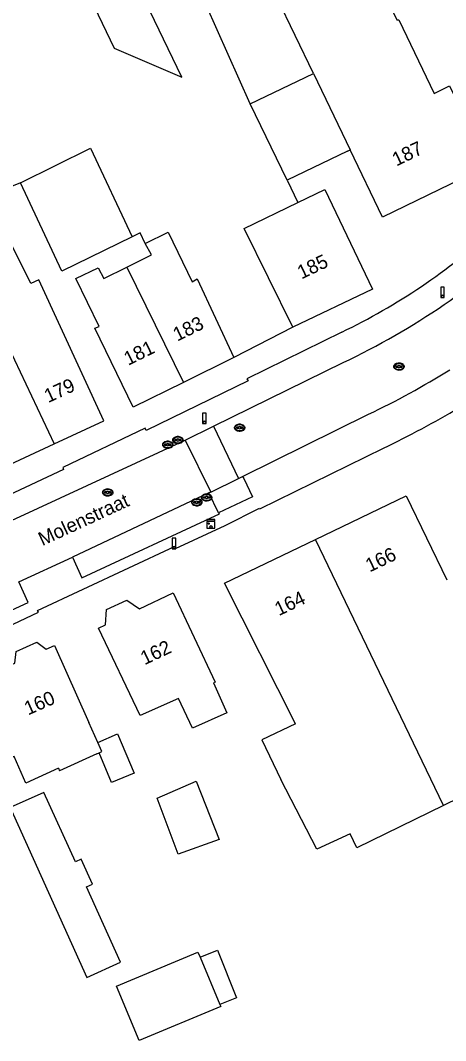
# Model space of a CAD drawing. Extents: x 194485 to 197793, y 468269 to 470822.
# Drawn here: x 195758 to 195794.7, y 469594.9 to 469683 of the extents above; entities that cross this region are included whole.
import ezdxf

# ---------------------------------------------------------------- set-up
doc = ezdxf.new("R2010")
doc.units = 0
for name, color, linetype in [('BGT grensvlak gebouwinstallatie plus 1', 7, 'Continuous'), ('BGT grensvlak onbegroeid terreindeel', 7, 'Continuous'), ('BGT grensvlak pand op maaiveld', 7, 'Continuous'), ('BGT grensvlak pand op maaiveld LR', 7, 'Continuous'), ('BGT grensvlak wegdeel', 7, 'Continuous'), ('BGT puntobject kast elektrakast', 7, 'Continuous'), ('BGT puntobject paal afsluitpaal', 7, 'Continuous'), ('BGT puntobject paal lichtmast', 7, 'Continuous'), ('BGT puntobject put inspectie- rioolput', 7, 'Continuous'), ('BGT puntobject put kolk', 7, 'Continuous'), ('BGT tekst huisnummerreeks', 7, 'Continuous'), ('BGT tekst openbare ruimte label weg', 7, 'Continuous')]:
    doc.layers.add(name, color=color, linetype=linetype)

msp = doc.modelspace()

# ---------------------------------------------------------------- linework, layer by layer
at = {"layer": 'BGT grensvlak gebouwinstallatie plus 1'}
for p, q in [((195764.689, 469620.646), (195766.408, 469621.375)), ((195766.408, 469621.375), (195767.841, 469617.998)), ((195765.886, 469617.169), (195764.799, 469619.733)), ((195767.841, 469617.998), (195765.886, 469617.169)), ((195773.52, 469602.076), (195775.023, 469602.675)), ((195775.023, 469602.675), (195776.665, 469598.562)), ((195776.665, 469598.562), (195775.234, 469597.991))]:
    msp.add_line(p, q, dxfattribs=at)
at = {"layer": 'BGT grensvlak onbegroeid terreindeel'}
for p, q in [((195781.033, 469669.22), (195781.962, 469667.295)), ((195758.03, 469668.999), (195755.268, 469667.91)), ((195781.539, 469656.529), (195776.453, 469653.897))]:
    msp.add_line(p, q, dxfattribs=at)
msp.add_lwpolyline([(195768.783, 469663.767), (195768.337, 469664.677), (195767.669, 469664.35)], dxfattribs=at)
at = {"layer": 'BGT grensvlak pand op maaiveld'}
for p, q in [((195783.319, 469678.459), (195776.257, 469693.148)), ((195777.854, 469675.832), (195783.319, 469678.459)), ((195781.033, 469669.22), (195777.854, 469675.832)), ((195786.254, 469671.73), (195786.497, 469671.847)), ((195786.254, 469671.73), (195781.033, 469669.22)), ((195776.453, 469653.897), (195772.104, 469651.757)), ((195764.754, 469630.509), (195765.351, 469630.793)), ((195764.689, 469620.646), (195763.922, 469622.36)), ((195764.601, 469619.644), (195761.395, 469618.197)), ((195764.601, 469619.644), (195764.799, 469619.733)), ((195761.296, 469618.421), (195761.395, 469618.197)), ((195773.52, 469602.076), (195775.234, 469597.991))]:
    msp.add_line(p, q, dxfattribs=at)
for points in [[(195788.974, 469686.303), (195790.515, 469683.097), (195790.68, 469683.097), (195793.728, 469676.735), (195795.05, 469677.386), (195796.861, 469673.658), (195795.577, 469673.057), (195797.094, 469669.85), (195789.288, 469666.042), (195786.497, 469671.847)], [(195758.03, 469668.999), (195764.061, 469672.004), (195767.669, 469664.35)], [(195767.669, 469664.35), (195761.587, 469661.371), (195758.03, 469668.999)], [(195781.962, 469667.295), (195784.285, 469668.416), (195788.417, 469659.813), (195781.539, 469656.529)], [(195760.92, 469646.452), (195765.226, 469648.441), (195759.589, 469660.632), (195758.902, 469660.3), (195755.175, 469667.788)], [(195781.539, 469656.529), (195777.318, 469665.055), (195781.962, 469667.295)], [(195768.783, 469663.767), (195770.767, 469664.739), (195772.832, 469660.437), (195773.265, 469660.705), (195776.453, 469653.897)], [(195747.258, 469663.783), (195750.765, 469656.555), (195750.333, 469656.3), (195755.817, 469644.095), (195760.92, 469646.452)], [(195767.199, 469661.725), (195769.319, 469662.788), (195768.783, 469663.767)], [(195772.104, 469651.757), (195767.756, 469649.617), (195764.428, 469656.437), (195764.81, 469656.591), (195762.807, 469660.739), (195764.727, 469661.672), (195765.212, 469660.743), (195767.199, 469661.725)], [(195783.476, 469638.171), (195791.323, 469641.951), (195794.844, 469634.691)], [(195781.751, 469622.249), (195775.63, 469634.392), (195783.476, 469638.171)], [(195768.3, 469632.195), (195771.211, 469633.578), (195774.822, 469625.86), (195774.669, 469625.784), (195775.826, 469623.207), (195772.884, 469621.869), (195771.651, 469624.434), (195768.353, 469622.969), (195764.754, 469630.509)], [(195765.351, 469630.793), (195765.458, 469632.122), (195767.202, 469632.951), (195768.3, 469632.195)], [(195796.253, 469631.787), (195802.428, 469619.055), (195794.54, 469615.202)], [(195757.524, 469627.492), (195757.634, 469628.507), (195759.425, 469629.296), (195760.248, 469628.693)], [(195760.248, 469628.693), (195760.959, 469629.006), (195763.922, 469622.36)], [(195761.296, 469618.421), (195758.482, 469617.122), (195757.465, 469619.431), (195757.312, 469619.367), (195755.952, 469622.429), (195756.741, 469622.798), (195755.152, 469626.447), (195757.524, 469627.492)], [(195781.751, 469622.249), (195778.842, 469620.858), (195780.502, 469617.436)], [(195764.799, 469619.733), (195765.048, 469619.844), (195764.689, 469620.646)], [(195769.817, 469615.813), (195773.197, 469617.284), (195775.167, 469612.259), (195771.625, 469610.974), (195769.817, 469615.813)], [(195794.54, 469615.202), (195787.048, 469611.543), (195786.489, 469612.729), (195783.598, 469611.404), (195780.502, 469617.436)], [(195760.044, 469616.329), (195757.119, 469615.01), (195763.743, 469600.322), (195766.667, 469601.641), (195763.726, 469608.164), (195764.231, 469608.391), (195763.259, 469610.547), (195762.754, 469610.319), (195760.044, 469616.329)], [(195766.303, 469599.578), (195773.331, 469602.527), (195773.52, 469602.076)], [(195775.234, 469597.991), (195775.305, 469597.823), (195768.276, 469594.874), (195766.303, 469599.578)]]:
    msp.add_lwpolyline(points, dxfattribs=at)
at = {"layer": 'BGT grensvlak pand op maaiveld LR'}
for p, q in [((195783.319, 469678.459), (195786.497, 469671.847)), ((195751.715, 469665.905), (195760.92, 469646.452)), ((195767.199, 469661.725), (195772.104, 469651.757)), ((195794.54, 469615.202), (195783.476, 469638.171))]:
    msp.add_line(p, q, dxfattribs=at)
at = {"layer": 'BGT grensvlak wegdeel'}
for p, q in [((195774.687, 469647.964), (195785.884, 469653.475)), ((195777.2, 469643.614), (195788.061, 469649.006)), ((195772.236, 469646.765), (195774.687, 469647.964)), ((195774.687, 469647.964), (195776.834, 469643.449)), ((195772.236, 469646.765), (195774.444, 469642.272)), ((195776.834, 469643.449), (195777.2, 469643.614)), ((195774.444, 469642.272), (195776.834, 469643.449)), ((195774.279, 469642.21), (195762.503, 469636.646)), ((195774.444, 469642.272), (195774.279, 469642.21)), ((195775.125, 469640.473), (195774.279, 469642.21)), ((195757.87, 469634.507), (195762.503, 469636.646))]:
    msp.add_line(p, q, dxfattribs=at)
for points in [[(195777.854, 469675.832), (195772.151, 469688.641), (195773.179, 469691.668), (195776.257, 469693.148)], [(195763.025, 469687.09), (195766.118, 469680.655), (195771.943, 469678.135), (195766.825, 469688.782)], [(195785.754, 469656.104), (195777.572, 469652.07), (195777.662, 469651.898), (195768.869, 469647.59), (195768.785, 469647.79), (195761.667, 469644.389), (195761.73, 469644.236), (195757.022, 469642.018)], [(195687.9, 469607.842), (195695.164, 469611.218), (195731.838, 469628.055), (195772.236, 469646.765)], [(195709.586, 469609.024), (195719.313, 469613.506), (195719.407, 469613.341), (195722.764, 469614.865), (195722.777, 469615.254), (195738.375, 469622.381), (195743.791, 469624.83), (195751.291, 469628.336), (195751.446, 469628.069), (195759.579, 469631.887), (195759.474, 469632.054), (195771.32, 469637.568), (195771.416, 469637.394), (195775.701, 469639.401), (195778.652, 469640.881), (195778.685, 469640.826), (195789.365, 469646.082)], [(195777.2, 469643.614), (195777.301, 469643.452), (195778.054, 469641.879), (195775.125, 469640.473)], [(195762.503, 469636.646), (195763.321, 469634.856), (195775.188, 469640.389), (195775.125, 469640.473)], [(195743.103, 469627.71), (195743.185, 469627.575), (195743.923, 469625.926), (195758.673, 469632.731), (195757.87, 469634.507)]]:
    msp.add_lwpolyline(points, dxfattribs=at)
for centre, radius, start, end in [((195762.287, 469704.969), 54.208, 295.65249, 312.45979), ((195758.362, 469711.423), 64.152, 295.40515, 313.36225), ((195759.121, 469710.252), 67.739, 295.29146, 302.07326), ((195754.203, 469719.415), 81.327, 295.61685, 300.82286)]:
    msp.add_arc(centre, radius, start, end, dxfattribs=at)
at = {"layer": 'BGT puntobject kast elektrakast'}
msp.add_lwpolyline([(195774.793, 469639.895), (195774.117, 469639.895), (195774.117, 469639.794), (195774.793, 469639.794)], close=True, dxfattribs=at)
msp.add_lwpolyline([(195774.455, 469639.147), (195774.793, 469639.147), (195774.793, 469639.721), (195774.117, 469639.721), (195774.117, 469639.147), (195774.455, 469639.147)], dxfattribs=at)
for centre, radius in [((195774.259, 469639.552), 0.0607), ((195774.455, 469639.247), 0.1)]:
    msp.add_circle(centre, radius, dxfattribs=at)
for start, end in [(0, 180), (180, 0)]:
    msp.add_arc((195774.455, 469639.247), 0.1, start, end, dxfattribs=at)
at = {"layer": 'BGT puntobject paal afsluitpaal'}
for points in [[(195771.424, 469638.284), (195771.124, 469638.284), (195771.124, 469637.384), (195771.274, 469637.384)], [(195771.274, 469637.384), (195771.424, 469637.384), (195771.424, 469638.284)]]:
    msp.add_lwpolyline(points, dxfattribs=at)
for start, end in [(0, 180), (0, 180), (180, 0), (180, 270), (270, 0)]:
    msp.add_arc((195771.274, 469637.484), 0.1, start, end, dxfattribs=at)
at = {"layer": 'BGT puntobject paal lichtmast'}
for points in [[(195794.599, 469659.99), (195794.299, 469659.99), (195794.299, 469659.09), (195794.449, 469659.09)], [(195794.449, 469659.09), (195794.599, 469659.09), (195794.599, 469659.99)], [(195774.043, 469649.093), (195773.743, 469649.093), (195773.743, 469648.193), (195773.893, 469648.193)], [(195773.893, 469648.193), (195774.043, 469648.193), (195774.043, 469649.093)]]:
    msp.add_lwpolyline(points, dxfattribs=at)
for centre, start, end in [((195794.449, 469659.19), 0, 180), ((195794.449, 469659.19), 0, 180), ((195794.449, 469659.19), 180, 0), ((195794.449, 469659.19), 180, 270), ((195794.449, 469659.19), 270, 0), ((195773.893, 469648.293), 0, 180), ((195773.893, 469648.293), 0, 180), ((195773.893, 469648.293), 180, 0), ((195773.893, 469648.293), 180, 270), ((195773.893, 469648.293), 270, 0)]:
    msp.add_arc(centre, 0.1, start, end, dxfattribs=at)
at = {"layer": 'BGT puntobject put inspectie- rioolput'}
for p, q in [((195790.604, 469653.161), (195790.447, 469653.161)), ((195790.447, 469653.087), (195790.604, 469653.087)), ((195790.947, 469653.161), (195790.79, 469653.161)), ((195790.79, 469653.087), (195790.947, 469653.087)), ((195776.853, 469647.881), (195776.696, 469647.881)), ((195776.696, 469647.806), (195776.853, 469647.806)), ((195777.196, 469647.881), (195777.039, 469647.881)), ((195777.039, 469647.806), (195777.196, 469647.806)), ((195765.461, 469642.288), (195765.304, 469642.288)), ((195765.304, 469642.213), (195765.461, 469642.213)), ((195765.804, 469642.288), (195765.647, 469642.288)), ((195765.647, 469642.213), (195765.804, 469642.213))]:
    msp.add_line(p, q, dxfattribs=at)
for centre, radius, start, end in [((195790.447, 469653.124), 0.0375, 90, 270), ((195790.697, 469653.124), 0.1, 0, 180), ((195790.697, 469653.124), 0.1, 157.97569, 180), ((195790.697, 469653.124), 0.1, 180, 202.02431), ((195790.697, 469653.124), 0.1, 180, 0), ((195790.697, 469653.124), 0.1, 0, 22.02431), ((195790.697, 469653.124), 0.1, 337.97569, 0), ((195790.947, 469653.124), 0.0375, 270, 90), ((195776.696, 469647.843), 0.0375, 90, 270), ((195776.946, 469647.843), 0.1, 0, 180), ((195776.946, 469647.843), 0.1, 157.97569, 180), ((195776.946, 469647.843), 0.1, 180, 202.02431), ((195776.946, 469647.843), 0.1, 180, 0), ((195776.946, 469647.843), 0.1, 0, 22.02431), ((195776.946, 469647.843), 0.1, 337.97569, 0), ((195777.196, 469647.843), 0.0375, 270, 90), ((195765.304, 469642.25), 0.0375, 90, 270), ((195765.554, 469642.25), 0.1, 0, 180), ((195765.554, 469642.25), 0.1, 157.97569, 180), ((195765.554, 469642.25), 0.1, 180, 202.02431), ((195765.554, 469642.25), 0.1, 180, 0), ((195765.554, 469642.25), 0.1, 0, 22.02431), ((195765.554, 469642.25), 0.1, 337.97569, 0), ((195765.804, 469642.25), 0.0375, 270, 90)]:
    msp.add_arc(centre, radius, start, end, dxfattribs=at)
for centre in [(195790.697, 469653.124), (195776.946, 469647.843), (195765.554, 469642.25)]:
    msp.add_ellipse(centre, major_axis=(0.392, 0), ratio=0.689655, dxfattribs=at)
for points in [[(195791.139, 469653.124), (195791.139, 469653.167), (195791.127, 469653.211), (195791.061, 469653.325), (195790.98, 469653.382), (195790.788, 469653.447), (195790.678, 469653.453), (195790.475, 469653.412), (195790.384, 469653.365), (195790.281, 469653.248), (195790.256, 469653.188), (195790.254, 469653.066), (195790.278, 469653.005), (195790.362, 469652.906), (195790.421, 469652.867), (195790.6, 469652.799), (195790.734, 469652.792), (195790.967, 469652.854), (195791.067, 469652.923), (195791.13, 469653.048), (195791.139, 469653.086), (195791.139, 469653.124)], [(195777.388, 469647.843), (195777.388, 469647.886), (195777.376, 469647.93), (195777.31, 469648.044), (195777.229, 469648.101), (195777.037, 469648.166), (195776.927, 469648.172), (195776.724, 469648.131), (195776.633, 469648.084), (195776.53, 469647.967), (195776.505, 469647.907), (195776.503, 469647.785), (195776.527, 469647.724), (195776.611, 469647.625), (195776.67, 469647.586), (195776.849, 469647.518), (195776.983, 469647.511), (195777.216, 469647.573), (195777.316, 469647.642), (195777.379, 469647.767), (195777.388, 469647.805), (195777.388, 469647.843)], [(195765.996, 469642.25), (195765.996, 469642.293), (195765.984, 469642.337), (195765.918, 469642.451), (195765.837, 469642.508), (195765.645, 469642.573), (195765.535, 469642.579), (195765.332, 469642.538), (195765.241, 469642.491), (195765.138, 469642.374), (195765.113, 469642.314), (195765.111, 469642.192), (195765.135, 469642.131), (195765.219, 469642.032), (195765.278, 469641.993), (195765.457, 469641.925), (195765.591, 469641.918), (195765.824, 469641.98), (195765.924, 469642.049), (195765.987, 469642.174), (195765.996, 469642.212), (195765.996, 469642.25)]]:
    msp.add_open_spline(points, degree=3, dxfattribs=at)
at = {"layer": 'BGT puntobject put kolk'}
for p, q in [((195770.647, 469646.41), (195770.49, 469646.41)), ((195770.49, 469646.335), (195770.647, 469646.335)), ((195770.99, 469646.41), (195770.833, 469646.41)), ((195770.833, 469646.335), (195770.99, 469646.335)), ((195771.515, 469646.812), (195771.358, 469646.812)), ((195771.358, 469646.737), (195771.515, 469646.737)), ((195771.858, 469646.812), (195771.701, 469646.812)), ((195771.701, 469646.737), (195771.858, 469646.737)), ((195773.999, 469641.849), (195773.842, 469641.849)), ((195774.342, 469641.849), (195774.185, 469641.849)), ((195773.147, 469641.432), (195772.99, 469641.432)), ((195772.99, 469641.356), (195773.147, 469641.356)), ((195773.49, 469641.432), (195773.333, 469641.432)), ((195773.333, 469641.356), (195773.49, 469641.356)), ((195773.842, 469641.774), (195773.999, 469641.774)), ((195774.185, 469641.774), (195774.342, 469641.774))]:
    msp.add_line(p, q, dxfattribs=at)
for centre, radius, start, end in [((195770.49, 469646.373), 0.0375, 90, 270), ((195770.74, 469646.373), 0.1, 0, 180), ((195770.74, 469646.373), 0.1, 157.97569, 180), ((195770.74, 469646.373), 0.1, 180, 202.02431), ((195770.74, 469646.373), 0.1, 180, 0), ((195770.74, 469646.373), 0.1, 0, 22.02431), ((195770.74, 469646.373), 0.1, 337.97569, 0), ((195770.99, 469646.373), 0.0375, 270, 90), ((195771.358, 469646.775), 0.0375, 90, 270), ((195771.608, 469646.775), 0.1, 0, 180), ((195771.608, 469646.775), 0.1, 157.97569, 180), ((195771.608, 469646.775), 0.1, 180, 202.02431), ((195771.608, 469646.775), 0.1, 180, 0), ((195771.608, 469646.775), 0.1, 0, 22.02431), ((195771.608, 469646.775), 0.1, 337.97569, 0), ((195771.858, 469646.775), 0.0375, 270, 90), ((195773.842, 469641.811), 0.0375, 90, 270), ((195774.092, 469641.811), 0.1, 0, 180), ((195774.092, 469641.811), 0.1, 157.97569, 180), ((195774.092, 469641.811), 0.1, 180, 202.02431), ((195774.092, 469641.811), 0.1, 180, 0), ((195774.092, 469641.811), 0.1, 0, 22.02431), ((195774.092, 469641.811), 0.1, 337.97569, 0), ((195774.342, 469641.811), 0.0375, 270, 90), ((195772.99, 469641.394), 0.0375, 90, 270), ((195773.24, 469641.394), 0.1, 0, 180), ((195773.24, 469641.394), 0.1, 157.97569, 180), ((195773.24, 469641.394), 0.1, 180, 202.02431), ((195773.24, 469641.394), 0.1, 180, 0), ((195773.24, 469641.394), 0.1, 0, 22.02431), ((195773.24, 469641.394), 0.1, 337.97569, 0), ((195773.49, 469641.394), 0.0375, 270, 90)]:
    msp.add_arc(centre, radius, start, end, dxfattribs=at)
for centre in [(195770.74, 469646.373), (195771.608, 469646.775), (195774.092, 469641.811), (195773.24, 469641.394)]:
    msp.add_ellipse(centre, major_axis=(0.392, 0), ratio=0.689655, dxfattribs=at)
for points in [[(195772.05, 469646.775), (195772.05, 469646.818), (195772.038, 469646.862), (195771.972, 469646.976), (195771.891, 469647.033), (195771.699, 469647.098), (195771.589, 469647.104), (195771.386, 469647.063), (195771.295, 469647.016), (195771.192, 469646.899), (195771.167, 469646.839), (195771.165, 469646.717), (195771.189, 469646.656), (195771.273, 469646.557), (195771.332, 469646.518), (195771.511, 469646.45), (195771.645, 469646.443), (195771.878, 469646.505), (195771.978, 469646.574), (195772.041, 469646.699), (195772.05, 469646.737), (195772.05, 469646.775)], [(195771.182, 469646.373), (195771.182, 469646.416), (195771.17, 469646.46), (195771.104, 469646.574), (195771.023, 469646.631), (195770.831, 469646.696), (195770.721, 469646.702), (195770.518, 469646.661), (195770.427, 469646.614), (195770.324, 469646.497), (195770.299, 469646.437), (195770.297, 469646.315), (195770.321, 469646.254), (195770.405, 469646.155), (195770.464, 469646.116), (195770.643, 469646.048), (195770.777, 469646.041), (195771.01, 469646.103), (195771.11, 469646.172), (195771.173, 469646.297), (195771.182, 469646.335), (195771.182, 469646.373)], [(195774.534, 469641.811), (195774.534, 469641.854), (195774.522, 469641.898), (195774.456, 469642.012), (195774.375, 469642.069), (195774.183, 469642.134), (195774.073, 469642.14), (195773.87, 469642.099), (195773.779, 469642.052), (195773.676, 469641.935), (195773.651, 469641.875), (195773.649, 469641.753), (195773.673, 469641.692), (195773.757, 469641.593), (195773.816, 469641.554), (195773.995, 469641.486), (195774.129, 469641.479), (195774.362, 469641.541), (195774.462, 469641.61), (195774.525, 469641.735), (195774.534, 469641.773), (195774.534, 469641.811)], [(195773.682, 469641.394), (195773.682, 469641.437), (195773.67, 469641.481), (195773.604, 469641.595), (195773.523, 469641.652), (195773.331, 469641.717), (195773.221, 469641.723), (195773.018, 469641.682), (195772.927, 469641.635), (195772.824, 469641.518), (195772.799, 469641.458), (195772.797, 469641.336), (195772.821, 469641.275), (195772.905, 469641.176), (195772.964, 469641.137), (195773.143, 469641.069), (195773.277, 469641.062), (195773.51, 469641.124), (195773.61, 469641.193), (195773.673, 469641.318), (195773.682, 469641.356), (195773.682, 469641.394)]]:
    msp.add_open_spline(points, degree=3, dxfattribs=at)

# ---------------------------------------------------------------- texts
at = {"layer": 'BGT tekst huisnummerreeks'}
for s, rotation, p in [('187', 26, (195790.478, 469670.406)), ('185', 25.5, (195782.282, 469660.652)), ('183', 26.2, (195771.557, 469655.277)), ('181', 26.2, (195767.313, 469653.188)), ('179', 24.8, (195760.412, 469649.962)), ('166', 25.7, (195788.17, 469635.327)), ('164', 25.7, (195780.326, 469631.549)), ('162', 25.4, (195768.735, 469627.308)), ('160', 23.8, (195758.669, 469622.969))]:
    msp.add_text(s, height=1.2, rotation=rotation, dxfattribs=at).set_placement(p)
at = {"layer": 'BGT tekst openbare ruimte label weg'}
msp.add_text('Molenstraat', height=1.2, rotation=24.9, dxfattribs=at).set_placement((195759.909, 469637.595))

doc.saveas('drawing.dxf')
